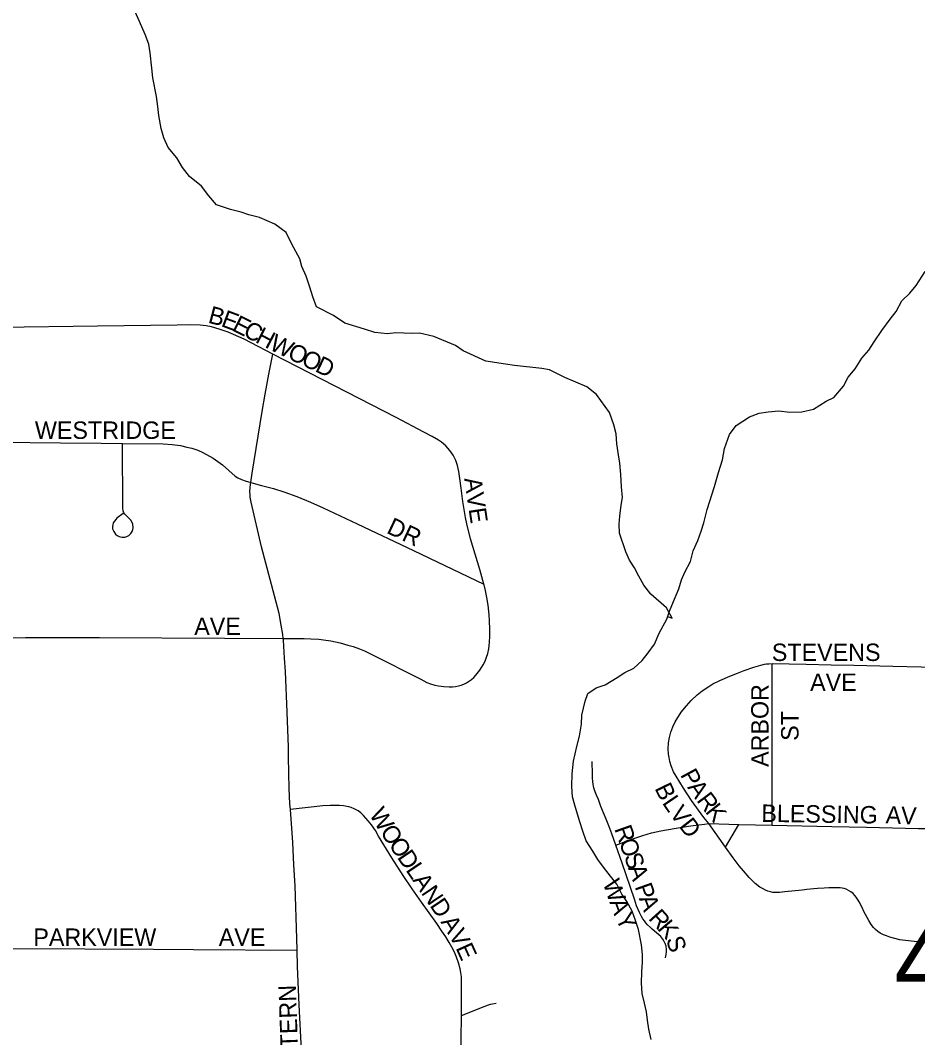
# Model space of a CAD drawing. Extents: x 1985906 to 2360102, y 891258 to 1222054.
# Drawn here: x 2119861 to 2122438, y 1022506 to 1025429 of the extents above; entities that cross this region are included whole.
import ezdxf

# ---------------------------------------------------------------- set-up
doc = ezdxf.new("R2010")
doc.units = 0
for name, color, linetype in [('GM_X_City_Street', 7, 'Continuous'), ('GM_X_City_Street_Text', 7, 'Continuous'), ('GM_X_Minor_River', 7, 'Continuous'), ('GM_X_Section_Text', 7, 'Continuous')]:
    doc.layers.add(name, color=color, linetype=linetype)

msp = doc.modelspace()

# ---------------------------------------------------------------- linework, layer by layer
at = {"layer": 'GM_X_City_Street'}
for points in [[(2120586.3, 1024469.7), (2120503.4, 1024512.7), (2120458.1, 1024533), (2120432.2, 1024541.4), (2120410.5, 1024547.8), (2120394.9, 1024550.8), (2120377.5, 1024552.5), (2120350.2, 1024553.5), (2120311.6, 1024553.3), (2120082.4, 1024550.4), (2119800.9, 1024545.8)], [(2120523, 1024101), (2120527.2, 1024127.6), (2120555.7, 1024304.8), (2120563.7, 1024354.5), (2120568.9, 1024380.5), (2120575.1, 1024412.1), (2120586.3, 1024469.7)], [(2121192.5, 1023809.3), (2121180.5, 1023851.4), (2121153.4, 1023939.3), (2121143.7, 1023982.6), (2121139.7, 1024000.2), (2121136.3, 1024018.1), (2121132, 1024046.3), (2121127.2, 1024084.3), (2121123.6, 1024112.5), (2121120.2, 1024132.5), (2121116.5, 1024150.1), (2121112.1, 1024164.2), (2121104.4, 1024179.4), (2121094.7, 1024193.4), (2121083.2, 1024206), (2121070.2, 1024217), (2121061.7, 1024222.7), (2121043.4, 1024232.9), (2121019.9, 1024245.3), (2120940.1, 1024287.5), (2120692.5, 1024414.7), (2120586.3, 1024469.7)], [(2119800.1, 1024216.7), (2119976.8, 1024215.4), (2120092.8, 1024213.8), (2120154.3, 1024213.3)], [(2120156, 1024011.7), (2120138.6, 1023998.5), (2120135, 1023995.2), (2120131, 1023990.3), (2120128, 1023985.1), (2120126.5, 1023979.1), (2120125.6, 1023974.2), (2120125.8, 1023967.9), (2120129.4, 1023959.8), (2120134.8, 1023952.4), (2120139, 1023948.9), (2120144.6, 1023945.5), (2120152.2, 1023943.9), (2120161.4, 1023943.7), (2120167.2, 1023945.7), (2120173, 1023948.9), (2120178.6, 1023954.4), (2120182.4, 1023960.3), (2120184.2, 1023965.6), (2120184.9, 1023970.6), (2120184, 1023981.1), (2120182, 1023986.4), (2120178.4, 1023992.5), (2120169, 1024002.3), (2120161.5, 1024009.8), (2120158.5, 1024013.8), (2120156.5, 1024020), (2120155.7, 1024027.7), (2120154.3, 1024213.3)], [(2120154.3, 1024213.3), (2120271.6, 1024212), (2120297.4, 1024210.5), (2120321.3, 1024206.9), (2120339.4, 1024202.9), (2120354, 1024199.2), (2120370.5, 1024193.6), (2120385.4, 1024187.2), (2120414.8, 1024171), (2120442.1, 1024151.3), (2120478.2, 1024119.4), (2120485.4, 1024114.9), (2120495.9, 1024109.7), (2120506.6, 1024105.6), (2120523, 1024101)], [(2120615.9, 1023653.3), (2120614.7, 1023664), (2120610.2, 1023691.6), (2120603.9, 1023724.7), (2120591.1, 1023775), (2120554, 1023916.6), (2120523.8, 1024044.6), (2120521.4, 1024058.5), (2120520.8, 1024066.5), (2120520.4, 1024073.1), (2120521.4, 1024087.8), (2120523, 1024101)], [(2120523, 1024101), (2120553.7, 1024092.8), (2120588.5, 1024084.2), (2120618.1, 1024074.6), (2120655.5, 1024060.5), (2120694.5, 1024044.7), (2120730.8, 1024027.8), (2120828.6, 1023982.2), (2120989.8, 1023905.3), (2121192.5, 1023809.3)], [(2120615.9, 1023653.3), (2120652.9, 1023653.3), (2120676, 1023653), (2120695.3, 1023652.3), (2120718.4, 1023650.8), (2120731.8, 1023649.3), (2120752.6, 1023645.9), (2120779.6, 1023640.4), (2120801.1, 1023634.1), (2120816.6, 1023629.5), (2120834.8, 1023622.8), (2120849.2, 1023617), (2120870.6, 1023607.4), (2121011.1, 1023535.7), (2121028.4, 1023526.9), (2121039.4, 1023522.8), (2121051.7, 1023519), (2121061.6, 1023516.6), (2121077.4, 1023514.7), (2121093, 1023514.1), (2121102.4, 1023514.3), (2121110.9, 1023515.3), (2121119.4, 1023516.6), (2121127.4, 1023518.5), (2121134.7, 1023521.5), (2121142.8, 1023525.6), (2121156.8, 1023535.4), (2121163.7, 1023541.3), (2121169.5, 1023547.5), (2121180.7, 1023561.5), (2121190.2, 1023576.9), (2121195.7, 1023587.7), (2121200.2, 1023599.1), (2121203.4, 1023609.9), (2121206.3, 1023623.4), (2121207.6, 1023631.9), (2121208.7, 1023643), (2121209.2, 1023658.6), (2121208.9, 1023680), (2121208, 1023703.7), (2121207, 1023720.8), (2121204.5, 1023748.9), (2121201.2, 1023770.3), (2121197.2, 1023791.2), (2121193.1, 1023807.4), (2121192.5, 1023809.3)], [(2119798.9, 1023655), (2119875.6, 1023655.7), (2120088, 1023655.3), (2120447.5, 1023654), (2120615.9, 1023653.3)], [(2120636.5, 1023161.6), (2120635.3, 1023178.1), (2120633.5, 1023221.8), (2120632.2, 1023266.2), (2120631.2, 1023314.4), (2120630.9, 1023341.1), (2120627.3, 1023441.3), (2120622.3, 1023557.9), (2120619.7, 1023596), (2120616.5, 1023648), (2120615.9, 1023653.3)], [(2121838.3, 1023121), (2121824, 1023139.1), (2121788.7, 1023187.9), (2121765.7, 1023222.7), (2121744.1, 1023257), (2121737.1, 1023270.2), (2121730.6, 1023287), (2121726.6, 1023300), (2121724.1, 1023310.9), (2121722.6, 1023320.6), (2121721.6, 1023335.7), (2121722.9, 1023353.3), (2121725.4, 1023368.9), (2121728.8, 1023383.7), (2121734.6, 1023399.5), (2121741.7, 1023413.9), (2121759.2, 1023441.7), (2121774.1, 1023459.6), (2121788, 1023475.1), (2121805.2, 1023490.7), (2121819.1, 1023502.4), (2121838.1, 1023515), (2121850.2, 1023522.2), (2121869.9, 1023531.8), (2121898.3, 1023544.3), (2121921.1, 1023553.7), (2121939.7, 1023561.2), (2121967.3, 1023570.9), (2121987.5, 1023576.6), (2121998.4, 1023579.3), (2122004.2, 1023580.1), (2122010.4, 1023580.5), (2122020.3, 1023581)], [(2122020.2, 1023116.6), (2122020.2, 1023273.3), (2122020.3, 1023390.1), (2122020.3, 1023475.4), (2122020.3, 1023550.9), (2122020.3, 1023581)], [(2122020.3, 1023581), (2122117.8, 1023579), (2122190, 1023577.3), (2122255.1, 1023575.9), (2122366.5, 1023573.4), (2122447.9, 1023571.6), (2122475, 1023571)], [(2121571.6, 1023059.1), (2121560.1, 1023091.9), (2121551.4, 1023114.4), (2121543.2, 1023133.5), (2121528.6, 1023169.9), (2121521, 1023190.2), (2121515.4, 1023203.3), (2121511.9, 1023212.7), (2121508.3, 1023224.3), (2121507.3, 1023229), (2121506.1, 1023234.6), (2121505.2, 1023240.9), (2121504.3, 1023252.4), (2121503.8, 1023262.9), (2121503.3, 1023299.6)], [(2121127.9, 1022569.7), (2121127.6, 1022629.8), (2121127.9, 1022653.6), (2121127.9, 1022668.1), (2121127.9, 1022669.9), (2121127.6, 1022679.8), (2121127, 1022687.7), (2121126, 1022693.7), (2121124.1, 1022704), (2121119.3, 1022721.4), (2121113.5, 1022737.4), (2121107.5, 1022752.3), (2121100.6, 1022766), (2121092.6, 1022779.7), (2121082.7, 1022795.8), (2121071.9, 1022812.1), (2121056.9, 1022834.3), (2121013.2, 1022895.3), (2120986.4, 1022934.2), (2120960.8, 1022972.4), (2120928.3, 1023023.1), (2120889.6, 1023085.4), (2120880.7, 1023101.3), (2120869.2, 1023117.7), (2120860.4, 1023129.6), (2120846.6, 1023144.6), (2120838.9, 1023151.8), (2120831, 1023157.5), (2120819.4, 1023163.5), (2120810.9, 1023167.2), (2120804.6, 1023169.2), (2120798.6, 1023170.7), (2120789.2, 1023172.1), (2120777.4, 1023173.4), (2120766.1, 1023173.5), (2120750.7, 1023173.5), (2120730.1, 1023172.2), (2120636.5, 1023161.6)], [(2120655.9, 1022757.6), (2120655.1, 1022791), (2120650.1, 1022942.1), (2120646.7, 1023002.8), (2120643.2, 1023066.8), (2120636.5, 1023161.6)], [(2121571.6, 1023059.1), (2121594, 1023067.7), (2121614.5, 1023075.5), (2121634.2, 1023082.5), (2121648.3, 1023087.4), (2121673.3, 1023094.2), (2121700.4, 1023100.3), (2121738.9, 1023107.2), (2121779.6, 1023113.8), (2121793.4, 1023115.7), (2121825.4, 1023119.5), (2121838.3, 1023121)], [(2121838.3, 1023121), (2121924.6, 1023118.9)], [(2121885.8, 1023053.9), (2121838.3, 1023121)], [(2121885.8, 1023053.9), (2121905, 1023085.9), (2121924.6, 1023118.9)], [(2121924.6, 1023118.9), (2122020.2, 1023116.6)], [(2122020.2, 1023116.6), (2122191.3, 1023112.6), (2122290.9, 1023110.5), (2122440.3, 1023107.5), (2122473, 1023106.8)], [(2121714.2, 1022735.7), (2121715.9, 1022745.2), (2121716.9, 1022752.5), (2121716.9, 1022759.5), (2121715.5, 1022768.7), (2121713.2, 1022776.5), (2121710.5, 1022782.6), (2121706.6, 1022789.4), (2121700.3, 1022796.7), (2121688, 1022807.4), (2121675.7, 1022818.1), (2121670.7, 1022822.7), (2121662.2, 1022830.5), (2121657.5, 1022836.3), (2121653.4, 1022841.5), (2121649.1, 1022847.6), (2121645.1, 1022854.3), (2121641.8, 1022860.5), (2121639.5, 1022865.4), (2121631, 1022885.4), (2121624.6, 1022903.7), (2121589.7, 1023007.5), (2121571.6, 1023059.1)], [(2122471.2, 1022778.1), (2122437.1, 1022781.7), (2122394.8, 1022786), (2122386.7, 1022787.3), (2122368.8, 1022791.7), (2122358.1, 1022795.2), (2122348.5, 1022798.6), (2122340.3, 1022801.8), (2122330.8, 1022806.6), (2122323.2, 1022811.7), (2122317.4, 1022816.7), (2122311.6, 1022822.8), (2122304.8, 1022831.5), (2122297.8, 1022842.8), (2122287.9, 1022860), (2122283.5, 1022869.1), (2122278.2, 1022879.8), (2122270, 1022896.5), (2122267.4, 1022901.7), (2122261.4, 1022910.3), (2122257.8, 1022914.8), (2122252.5, 1022920.3), (2122246.2, 1022925.4), (2122239.7, 1022929.2), (2122232.9, 1022932.5), (2122227.3, 1022934.4), (2122221.2, 1022935.9), (2122215.7, 1022936.5), (2122204.1, 1022936.9), (2122193.3, 1022936.7), (2122183.4, 1022936.7), (2122169.8, 1022935.9), (2122150.6, 1022934.4), (2122119.7, 1022931.7), (2122106.4, 1022930.3), (2122056.8, 1022925), (2122041.4, 1022923.3), (2122029.1, 1022923.3), (2122022.2, 1022923.6), (2122015.8, 1022924.7), (2122008, 1022927.2), (2122000.6, 1022930), (2121992.8, 1022934.5), (2121984.9, 1022939), (2121971.4, 1022949.1), (2121954.3, 1022966.3), (2121937.4, 1022985.1), (2121925.7, 1022999.7), (2121908.1, 1023022.4), (2121885.8, 1023053.9)], [(2119789.8, 1022762.1), (2120046.3, 1022761), (2120243.9, 1022760.3), (2120358.8, 1022759.5), (2120655.9, 1022757.6)], [(2120682.2, 1021994.6), (2120676.7, 1022222.9), (2120672.3, 1022388.4), (2120668.5, 1022470.6), (2120662.2, 1022600.4), (2120657.1, 1022710.9), (2120655.9, 1022757.6)], [(2121127.9, 1022569.7), (2121193.2, 1022595.5), (2121205.4, 1022600.4), (2121211, 1022602.4), (2121217.4, 1022603.9), (2121227.3, 1022605.4)], [(2121123.6, 1021992), (2121123.2, 1022119.7), (2121124.3, 1022217.5), (2121125.7, 1022340.9), (2121126.4, 1022432.1), (2121127.9, 1022569.7)]]:
    msp.add_lwpolyline(points, dxfattribs=at)
at = {"layer": 'GM_X_Minor_River'}
for points in [[(2121719.7, 1023715.8), (2121733.3, 1023711.1), (2121716.8, 1023740.9), (2121672.2, 1023780.4), (2121651.7, 1023806.2), (2121637.3, 1023832.1), (2121625, 1023856), (2121610.7, 1023877.9), (2121600.3, 1023901.8), (2121581.5, 1023955.7), (2121581.2, 1023981.8), (2121582.9, 1024003.9), (2121586.5, 1024036), (2121590.2, 1024058.1), (2121587.8, 1024088.2), (2121585.4, 1024124.3), (2121582.9, 1024156.3), (2121578.6, 1024180.3), (2121574.2, 1024212.4), (2121571.8, 1024240.4), (2121565.4, 1024266.4), (2121552.9, 1024302.3), (2121516.1, 1024354), (2121487.7, 1024375.7), (2121425.1, 1024402.9), (2121380.7, 1024424.4), (2121358.5, 1024428.1), (2121280.1, 1024437.1), (2121253.9, 1024440.7), (2121197.6, 1024450), (2121132.9, 1024479.2), (2121110.6, 1024495), (2121048.1, 1024520.2), (2121007.8, 1024529.7), (2120985.7, 1024529.4), (2120939.5, 1024530.8), (2120915.4, 1024528.5), (2120879.2, 1024532), (2120849, 1024541.6), (2120792.5, 1024558.9), (2120760.1, 1024580.6), (2120711.6, 1024606), (2120701.2, 1024633.9), (2120692.8, 1024661.9), (2120682.3, 1024693.8), (2120669.9, 1024721.8), (2120663.6, 1024743.7), (2120641, 1024785.6), (2120624.5, 1024819.4), (2120592, 1024843.1), (2120547.6, 1024862.5), (2120517.4, 1024870.2), (2120495.2, 1024877.9), (2120465, 1024885.5), (2120424.6, 1024899), (2120402.2, 1024924.8), (2120381.8, 1024952.6), (2120347.3, 1024980.2), (2120326.9, 1025006), (2120310.4, 1025033.9), (2120286, 1025063.6), (2120273.5, 1025091.5), (2120265.2, 1025117.5), (2120258.7, 1025155.5), (2120256.3, 1025181.5), (2120251.9, 1025209.6), (2120241.2, 1025263.6), (2120238.8, 1025291.6), (2120234.2, 1025335.7), (2120229.9, 1025359.7), (2120219.5, 1025387.6), (2120202.9, 1025425.5), (2120190.5, 1025453.4)], [(2122258.2, 1024428), (2122277.9, 1024458.4), (2122297.7, 1024480.7), (2122313.4, 1024505), (2122335.1, 1024537.4), (2122358.8, 1024569.8), (2122376.5, 1024592.1), (2122392.2, 1024622.4), (2122416, 1024644.7), (2122433.8, 1024667), (2122459.4, 1024707.5)], [(2121672.7, 1022500.9), (2121666.3, 1022530.9), (2121661.9, 1022556.9), (2121659.6, 1022580.9), (2121653.3, 1022604.9), (2121646.9, 1022632.9), (2121644.5, 1022663), (2121646.1, 1022695.1), (2121647.7, 1022723.2), (2121647.4, 1022745.2), (2121645, 1022773.3), (2121636.4, 1022817.3), (2121628.1, 1022843.2), (2121617.7, 1022869.2), (2121603.3, 1022897.1), (2121588.9, 1022918.9), (2121574.5, 1022946.8), (2121556.1, 1022970.6), (2121535.7, 1022996.4), (2121519.4, 1023018.3), (2121505, 1023042.2), (2121486.5, 1023072), (2121476.1, 1023099.9), (2121467.8, 1023125.9), (2121461.5, 1023147.9), (2121453.1, 1023173.8), (2121446.8, 1023197.8), (2121444.4, 1023227.9), (2121445.9, 1023264), (2121449.4, 1023300.2), (2121458.9, 1023342.4), (2121466.6, 1023372.6), (2121472.2, 1023406.8), (2121473.8, 1023432.8), (2121483.4, 1023473.1), (2121491.1, 1023495.2), (2121515, 1023511.6), (2121541, 1023520), (2121574.9, 1023540.5), (2121596.8, 1023554.8), (2121622.7, 1023567.2), (2121646.5, 1023589.6), (2121664.3, 1023611.9), (2121682.1, 1023636.2), (2121695.7, 1023668.4), (2121717.3, 1023708.8), (2121725, 1023731), (2121736.7, 1023759.2), (2121752.3, 1023795.5), (2121760, 1023821.7), (2121769.7, 1023843.9), (2121785.4, 1023874.2), (2121793, 1023904.4), (2121806.7, 1023934.7), (2121816.4, 1023960.9), (2121824.1, 1023985), (2121833.7, 1024023.3), (2121854.9, 1024089.7), (2121866.4, 1024130), (2121878, 1024166.3), (2121883.6, 1024198.4), (2121897.2, 1024238.7), (2121916.9, 1024265), (2121954.7, 1024289.6), (2121982.7, 1024300), (2122008.8, 1024304.4), (2122038.9, 1024306.8), (2122071, 1024303.2), (2122105.2, 1024303.7), (2122139.2, 1024312.1), (2122175.1, 1024334.7), (2122197, 1024345), (2122224.7, 1024377.4), (2122238.4, 1024403.7), (2122258.2, 1024428)]]:
    msp.add_lwpolyline(points, dxfattribs=at)

# ---------------------------------------------------------------- texts
at = {"layer": 'GM_X_City_Street_Text'}
for s, rotation, p in [('B', 345.2305, (2120397.8, 1024560.5)), ('E', 339.5862, (2120434.9, 1024550.8)), ('E', 333.2334, (2120466.5, 1024539.1)), ('C', 332.7182, (2120497.9, 1024523.3)), ('H', 332.6823, (2120533.1, 1024505.1)), ('W', 333.9456, (2120573.2, 1024484.4)), ('O', 334.5863, (2120625.2, 1024459)), ('O', 334.5937, (2120664.9, 1024440.1)), ('D', 334.5883, (2120704.6, 1024421.3)), ('WESTRIDGE', 0, (2119902.9, 1024226.3)), ('A', 278.246, (2121135.5, 1024112.5)), ('V', 278.2504, (2121141.8, 1024068.9)), ('DR', 334.8007, (2120910.1, 1023957)), ('E', 278.6711, (2121148.2, 1024025)), ('AVE', 0, (2120360.5, 1023663.1)), ('STEVENS', 0, (2122019.3, 1023588.3)), ('AVE', 0, (2122129.3, 1023502.3)), ('ARBOR', 90, (2122009.9, 1023284.1)), ('ST', 90, (2122095.9, 1023358.9)), ('P', 298.4775, (2121755.1, 1023261.5)), ('B', 296.06, (2121681.6, 1023222.9)), ('A', 304.9081, (2121775.1, 1023225.4)), ('R', 306.769, (2121801.4, 1023187.8)), ('L', 304.0248, (2121702.8, 1023180.9)), ('K', 308.4899, (2121826.1, 1023154.8)), ('W', 301.6097, (2120861.5, 1023148)), ('V', 306.3389, (2121723.7, 1023149.9)), ('BLESSING', 359.1309, (2121988.8, 1023126.3)), ('A', 357.5404, (2122345.4, 1023121.9)), ('V', 357.5404, (2122389.3, 1023120)), ('D', 308.0198, (2121750.7, 1023113.2)), ('O', 303.7552, (2120892.6, 1023097.6)), ('R', 289.4219, (2121566.3, 1023106.5)), ('O', 304.0051, (2120917.1, 1023060.8)), ('O', 289.4164, (2121579.5, 1023069.1)), ('D', 304.013, (2120941.7, 1023024.3)), ('S', 289.4339, (2121594.1, 1023027.6)), ('L', 303.997, (2120966.4, 1022987.9)), ('A', 289.4164, (2121605.8, 1022994.4)), ('A', 304.0051, (2120986, 1022958.7)), ('W', 289.0358, (2121533.3, 1022951.1)), ('P', 289.4287, (2121624.9, 1022940.4)), ('N', 304.013, (2121010.6, 1022922.2)), ('D', 304.0053, (2121035.3, 1022885.7)), ('A', 289.7563, (2121552.2, 1022896.4)), ('A', 290.3124, (2121636.9, 1022906.4)), ('Y', 295.6182, (2121569.2, 1022849.9)), ('R', 311.9623, (2121662.7, 1022847.6)), ('A', 302.0077, (2121067, 1022838.7)), ('K', 310.2267, (2121688.9, 1022818.5)), ('PARKVIEW', 0, (2119898.5, 1022769.9)), ('AVE', 0, (2120430.9, 1022769.9)), ('V', 298.32, (2121089.9, 1022802.1)), ('E', 294.3467, (2121110.4, 1022764.2)), ('S', 287.2945, (2121714.8, 1022789.5)), ('NORTHWESTERN', 92.0275, (2120672.3, 1022087))]:
    msp.add_text(s, height=50, rotation=rotation, dxfattribs=at).set_placement(p)
at = {"layer": 'GM_X_Section_Text'}
msp.add_text('4', height=221, rotation=0, dxfattribs=at).set_placement((2122371.3, 1022617.3))

doc.saveas('drawing.dxf')
